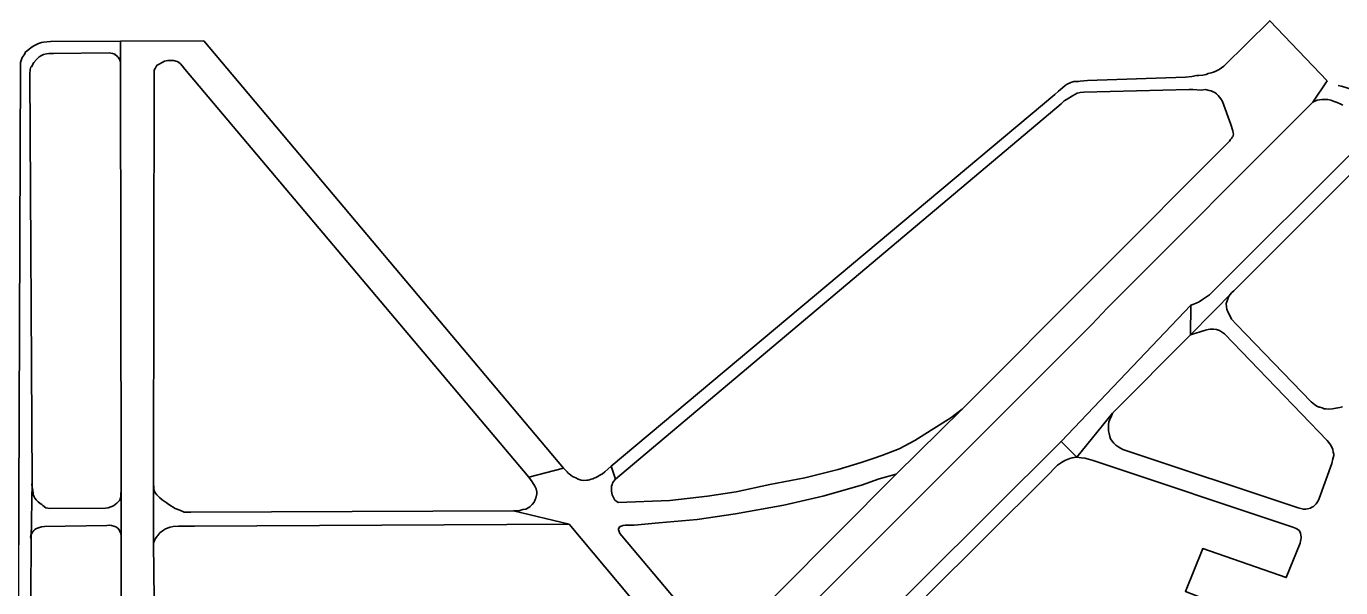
# Model space of a CAD drawing. Extents: x -19 to 366, y -4 to 359.
# Drawn here: x 157.059 to 158.168, y 190.292 to 190.766 of the extents above; entities that cross this region are included whole.
import ezdxf

# ---------------------------------------------------------------- set-up
doc = ezdxf.new("R2010")
doc.units = 0
doc.layers.add('60', color=7, linetype='Continuous')
doc.layers.add('Sheet Fence', color=7, linetype='Continuous')

msp = doc.modelspace()

# ---------------------------------------------------------------- linework, layer by layer
at = {"layer": '60'}
for p, q in [((157.1387, 190.7533), (157.1388, 190.7348)), ((157.1388, 190.7348), (157.1387, 190.7533)), ((158.1441, 190.7019), (158.1564, 190.7197)), ((158.1564, 190.7197), (158.1441, 190.7019)), ((158.0777, 190.5427), (158.041, 190.5055)), ((158.041, 190.5055), (158.0777, 190.5427)), ((157.9707, 190.5282), (157.9582, 190.5147)), ((158.041, 190.5055), (158.0414, 190.5306)), ((157.7928, 190.3882), (157.8484, 190.4429)), ((157.7928, 190.3882), (157.8484, 190.4429)), ((157.9451, 190.4024), (157.9753, 190.4396)), ((157.9319, 190.4157), (157.9451, 190.4024)), ((157.483, 190.3855), (157.5124, 190.3931)), ((157.5124, 190.3931), (157.483, 190.3855)), ((157.5124, 190.3931), (157.483, 190.3855)), ((157.5124, 190.3931), (157.483, 190.3855)), ((157.5561, 190.384), (157.5525, 190.3948)), ((157.5561, 190.384), (157.5525, 190.3948)), ((157.0641, 190.3813), (157.0633, 190.3329)), ((157.0633, 190.3329), (157.0641, 190.3813)), ((157.1392, 190.3769), (157.1392, 190.3346)), ((157.1392, 190.3346), (157.1392, 190.3769)), ((157.1665, 190.3298), (157.1665, 190.3813)), ((157.1665, 190.3298), (157.1665, 190.3813)), ((157.4701, 190.3572), (157.5171, 190.346)), ((157.4701, 190.3572), (157.5171, 190.346))]:
    msp.add_line(p, q, dxfattribs=at)
for points in [[(157.5525, 190.3948), (157.9265, 190.7084), (157.9297, 190.7111), (157.9331, 190.7139), (157.9354, 190.7158), (157.9371, 190.717), (157.9401, 190.7183), (157.9426, 190.7193), (157.9467, 190.7194), (157.9481, 190.7196), (157.9543, 190.7202), (158.0369, 190.723), (158.0422, 190.7236), (158.046, 190.7242), (158.0481, 190.7243), (158.0515, 190.7247), (158.0543, 190.7253), (158.056, 190.7259), (158.0585, 190.7266), (158.0604, 190.7272), (158.0623, 190.7281), (158.0651, 190.7293), (158.0691, 190.7321), (158.1079, 190.7705), (158.1564, 190.7197)], [(157.1387, 190.7533), (157.0797, 190.7531), (157.0738, 190.7525), (157.0721, 190.7523), (157.0696, 190.7512), (157.0678, 190.7504), (157.0657, 190.7493), (157.0642, 190.7485), (157.063, 190.7478), (157.0617, 190.7466), (157.06, 190.7451), (157.0587, 190.7442), (157.0581, 190.7426), (157.0575, 190.7419), (157.0566, 190.7407), (157.0558, 190.7396), (157.0554, 190.7386), (157.0549, 190.7371), (157.0545, 190.7352), (157.0543, 190.7331), (157.0516, 189.9971), (157.1241, 189.7807)], [(157.5124, 190.3931), (157.2089, 190.7536), (157.1387, 190.7533)], [(157.0623, 190.7255), (157.0624, 190.7293), (157.0632, 190.7316), (157.0636, 190.7316), (157.0657, 190.7354), (157.0679, 190.7377), (157.07, 190.74), (157.0721, 190.7413), (157.0738, 190.7421), (157.0763, 190.7426), (157.0784, 190.743), (157.0806, 190.7428), (157.0823, 190.7428), (157.1291, 190.7434), (157.132, 190.743), (157.1331, 190.7426), (157.134, 190.7422), (157.1346, 190.7416), (157.1354, 190.7413), (157.1359, 190.7405), (157.1367, 190.7397), (157.1376, 190.7384), (157.1384, 190.7367), (157.1388, 190.7348)], [(157.1388, 190.7348), (157.1392, 190.3769)], [(157.1665, 190.3813), (157.1672, 190.7287), (157.1679, 190.7302), (157.1689, 190.7319), (157.1696, 190.7331), (157.1713, 190.734), (157.1732, 190.735), (157.1757, 190.7363), (157.1785, 190.7369), (157.1806, 190.7371), (157.1833, 190.7371), (157.1865, 190.7361), (157.1876, 190.7355), (157.1892, 190.7342), (157.1909, 190.7323), (157.1931, 190.7298), (157.483, 190.3855)], [(157.0641, 190.3813), (157.0623, 190.7255)], [(157.8484, 190.4429), (158.074, 190.6689), (158.0749, 190.6704), (158.0757, 190.6713), (158.0763, 190.6723), (158.0766, 190.6727), (158.077, 190.6736), (158.0774, 190.6748), (158.077, 190.6759), (158.0768, 190.6778), (158.0751, 190.6831), (158.0679, 190.7023), (158.0666, 190.7048), (158.0645, 190.7074), (158.063, 190.709), (158.0615, 190.7101), (158.0602, 190.7107), (158.0585, 190.7114), (158.0568, 190.7118), (158.0537, 190.7124), (158.0501, 190.712), (158.0431, 190.7124), (158.0399, 190.7126), (157.9511, 190.7103), (157.9481, 190.7101), (157.9456, 190.7094), (157.9435, 190.7082), (157.9414, 190.7073), (157.9392, 190.7058), (157.9371, 190.7044), (157.9344, 190.7031), (157.932, 190.7005)], [(158.1655, 190.7159), (158.1681, 190.7154), (158.1712, 190.7146), (158.1763, 190.7127), (158.1787, 190.7116), (158.182, 190.7093), (158.1839, 190.7076), (158.1875, 190.7047), (158.1897, 190.7022), (158.1922, 190.6992), (158.195, 190.6956), (158.1963, 190.6929), (158.1977, 190.6889), (158.1984, 190.6853), (158.1992, 190.6825), (158.1998, 190.6783), (158.2003, 190.6743), (158.2009, 190.672), (158.2007, 190.669), (158.2003, 190.6673), (158.1992, 190.6652), (158.1979, 190.6631), (158.0777, 190.5427)], [(157.932, 190.7005), (157.5561, 190.384)], [(158.1441, 190.7019), (157.9707, 190.5282)], [(158.1695, 190.6992), (158.1672, 190.7004), (158.1647, 190.7017), (158.1623, 190.7024), (158.1594, 190.7034), (158.1568, 190.704), (158.1541, 190.7042), (158.1518, 190.704), (158.1499, 190.7038), (158.1479, 190.7034), (158.1458, 190.7028), (158.1441, 190.7019)], [(158.0414, 190.5306), (158.0431, 190.5312), (158.0457, 190.5323), (158.0484, 190.5336), (158.0512, 190.5353), (158.0571, 190.5395), (158.0622, 190.5443), (158.1789, 190.6607)], [(158.0777, 190.5427), (158.076, 190.5412), (158.0743, 190.5395), (158.0732, 190.5376), (158.0721, 190.5342), (158.0711, 190.5321), (158.0713, 190.5289), (158.0717, 190.5272), (158.0724, 190.5249), (158.0738, 190.5224), (158.0755, 190.5188), (158.0798, 190.5144), (158.1427, 190.4491), (158.1457, 190.4468), (158.1476, 190.4456), (158.1495, 190.4447), (158.1501, 190.4445), (158.152, 190.4441), (158.1537, 190.4433), (158.1552, 190.4432), (158.1575, 190.443), (158.1607, 190.4432), (158.1637, 190.4437), (158.1669, 190.4443), (158.1692, 190.4449)], [(158.041, 190.5055), (157.9753, 190.4396), (157.9451, 190.4024), (157.9319, 190.4157), (158.0414, 190.5306), (158.041, 190.5055)], [(157.9582, 190.5147), (157.661, 190.2175)], [(157.9753, 190.4396), (157.9741, 190.4364), (157.973, 190.4341), (157.9722, 190.4322), (157.9718, 190.4296), (157.9718, 190.4279), (157.9718, 190.4248), (157.9724, 190.4223), (157.973, 190.4199), (157.9737, 190.4178), (157.9749, 190.4159), (157.9764, 190.4142), (157.9781, 190.4127), (157.9805, 190.4109), (157.9841, 190.4089), (158.1319, 190.3596), (158.1362, 190.3586), (158.1383, 190.3586), (158.1396, 190.3588), (158.1421, 190.3594), (158.1434, 190.3602), (158.1447, 190.3609), (158.147, 190.363), (158.1487, 190.3655), (158.1495, 190.3677), (158.1603, 190.397), (158.161, 190.401), (158.1618, 190.404), (158.1618, 190.405), (158.1614, 190.4067), (158.161, 190.409), (158.1603, 190.4109), (158.1591, 190.4128), (158.1578, 190.4147), (158.1563, 190.4164), (158.0698, 190.5066), (158.0656, 190.5093), (158.063, 190.5101), (158.0603, 190.5104), (158.0577, 190.5103), (158.056, 190.5101), (158.0537, 190.5097), (158.0508, 190.5087), (158.0484, 190.508), (158.0465, 190.5072), (158.041, 190.5055)], [(157.8484, 190.4429), (157.8389, 190.4357), (157.8224, 190.4253), (157.8086, 190.4165), (157.7953, 190.4095), (157.7881, 190.4067), (157.7807, 190.4038), (157.7735, 190.4012), (157.7633, 190.3981), (157.7438, 190.3921), (157.7158, 190.385), (157.6864, 190.3793), (157.658, 190.3733), (157.6336, 190.3697), (157.6021, 190.3659), (157.5584, 190.3642), (157.5572, 190.365), (157.5557, 190.3663), (157.5546, 190.368), (157.5538, 190.3695), (157.5534, 190.3707), (157.5531, 190.3722), (157.5527, 190.3741), (157.5527, 190.3752), (157.5527, 190.3764), (157.5529, 190.3781), (157.5533, 190.3794), (157.5536, 190.3805), (157.5544, 190.3819), (157.5561, 190.384)], [(157.6949, 190.1799), (157.9319, 190.4157)], [(157.9451, 190.4024), (157.9429, 190.4022), (157.9413, 190.4018), (157.9393, 190.4013), (157.9351, 190.3996), (157.9322, 190.398), (157.929, 190.3956), (157.9194, 190.3859), (157.3095, 189.7796)], [(158.247, 190.2074), (158.0368, 190.2892), (158.0514, 190.3254), (158.1218, 190.3009), (158.1336, 190.33), (158.1339, 190.3315), (158.1341, 190.333), (158.1343, 190.3341), (158.1345, 190.3353), (158.1341, 190.3368), (158.1339, 190.3383), (158.1334, 190.3393), (158.1326, 190.3406), (158.1307, 190.3419), (158.1301, 190.3423), (158.1273, 190.3433), (157.959, 190.3996), (157.955, 190.4009), (157.9518, 190.4016), (157.9487, 190.402), (157.9451, 190.4024)], [(157.5525, 190.3948), (157.5472, 190.39), (157.5451, 190.3883), (157.543, 190.3872), (157.5406, 190.3859), (157.537, 190.3842), (157.5355, 190.3838), (157.5343, 190.3834), (157.5332, 190.3832), (157.5319, 190.383), (157.5288, 190.3828), (157.5271, 190.383), (157.5247, 190.384), (157.5228, 190.3849), (157.5199, 190.3863), (157.5184, 190.3872), (157.5171, 190.3884), (157.5161, 190.3891), (157.5154, 190.3901), (157.5141, 190.3914), (157.5124, 190.3931)], [(157.6438, 190.2384), (157.5614, 190.3361), (157.5597, 190.338), (157.5591, 190.3397), (157.5586, 190.3412), (157.5586, 190.3418), (157.5593, 190.3431), (157.5599, 190.3439), (157.5603, 190.3441), (157.5622, 190.3448), (157.5642, 190.345), (157.5676, 190.345), (157.572, 190.3452), (157.5926, 190.3471), (157.625, 190.3499), (157.6572, 190.3547), (157.698, 190.3619), (157.7311, 190.3695), (157.7635, 190.3789), (157.7785, 190.3842), (157.7928, 190.3882)], [(157.6438, 190.2384), (157.7928, 190.3882)], [(157.1392, 190.3769), (157.1389, 190.369), (157.1385, 190.3671), (157.1379, 190.3659), (157.1356, 190.3636), (157.1341, 190.3625), (157.1328, 190.3615), (157.1305, 190.3606), (157.1283, 190.3598), (157.1262, 190.3595), (157.0792, 190.3593), (157.0758, 190.3597), (157.0733, 190.3616), (157.0724, 190.3625), (157.0709, 190.3633), (157.0692, 190.3648), (157.0676, 190.3665), (157.0665, 190.3678), (157.0659, 190.369), (157.0652, 190.3709), (157.065, 190.3724), (157.0648, 190.3741), (157.0646, 190.376), (157.0639, 190.3791), (157.0641, 190.3813)], [(157.1665, 190.3813), (157.1667, 190.3758), (157.1671, 190.3744), (157.168, 190.3724), (157.1694, 190.3706), (157.1716, 190.3684), (157.1739, 190.3665), (157.1771, 190.3642), (157.1794, 190.3625), (157.1849, 190.3592), (157.1887, 190.3577), (157.1923, 190.356), (157.1979, 190.356), (157.4701, 190.3572)], [(157.483, 190.3855), (157.4858, 190.3817), (157.4881, 190.3781), (157.4892, 190.3758), (157.4898, 190.3732), (157.4898, 190.3715), (157.4889, 190.368), (157.4883, 190.3667), (157.4875, 190.3646), (157.4858, 190.3625), (157.4843, 190.361), (157.483, 190.3601), (157.4805, 190.3587), (157.4781, 190.3582), (157.4756, 190.3576), (157.473, 190.3572), (157.4701, 190.3572)], [(157.0633, 190.3329), (157.0629, 190.3354), (157.0631, 190.3365), (157.0642, 190.339), (157.0656, 190.3405), (157.0665, 190.3414), (157.068, 190.3424), (157.0703, 190.3431), (157.072, 190.3437), (157.0746, 190.3439), (157.1271, 190.3448), (157.1298, 190.345), (157.1311, 190.3448), (157.133, 190.3444), (157.1349, 190.3437), (157.1364, 190.3425), (157.1375, 190.3412), (157.1385, 190.3391), (157.1389, 190.338), (157.1392, 190.3359), (157.1392, 190.3346)], [(157.5171, 190.346), (157.2012, 190.3444), (157.1972, 190.3442), (157.1913, 190.3444), (157.1877, 190.3444), (157.1832, 190.3439), (157.1805, 190.3433), (157.1767, 190.342), (157.175, 190.341), (157.172, 190.3387), (157.1703, 190.3365), (157.1695, 190.3359), (157.1682, 190.334), (157.1673, 190.3323), (157.1665, 190.3298)], [(157.5171, 190.346), (157.6182, 190.2251)], [(157.0627, 190.2387), (157.0633, 190.3329)], [(157.1392, 190.3346), (157.1394, 190.2464)], [(157.1788, 190.2242), (157.1752, 190.2244), (157.1733, 190.2248), (157.1712, 190.2253), (157.1699, 190.2263), (157.1689, 190.2276), (157.1684, 190.2293), (157.1682, 190.2314), (157.1678, 190.2329), (157.1676, 190.235), (157.1665, 190.3298)]]:
    msp.add_lwpolyline(points, dxfattribs=at)
at = {"layer": 'Sheet Fence'}
for points in [[(0, 189.5162), (7.1121, 189.5206), (14.2243, 189.5339), (21.3364, 189.556), (28.4484, 189.5869), (35.5605, 189.6267), (42.6725, 189.6754), (49.7844, 189.7329), (56.8962, 189.7992), (64.0079, 189.8744), (71.1196, 189.9584), (78.2311, 190.0512), (85.3425, 190.1529), (92.4538, 190.2635), (99.5649, 190.3829), (106.6759, 190.5111), (113.7867, 190.6482), (120.8974, 190.7941), (128.0078, 190.9489), (135.1181, 191.1125), (142.2282, 191.2849), (149.338, 191.4662), (156.4476, 191.6563), (163.5569, 191.8553), (170.666, 192.0631), (177.7749, 192.2798), (184.8835, 192.5053), (191.9917, 192.7396), (199.0997, 192.9828), (206.2074, 193.2348), (213.3147, 193.4956), (220.4218, 193.7653), (227.5285, 194.0438), (234.6348, 194.3312), (241.7408, 194.6274), (248.8464, 194.9324), (255.9516, 195.2463), (263.0564, 195.569), (270.1608, 195.9005), (277.2648, 196.2409), (284.3683, 196.5901), (291.4715, 196.9481), (298.5741, 197.315), (305.6763, 197.6907), (312.7781, 198.0753), (319.8793, 198.4686), (326.9801, 198.8708), (334.0804, 199.2818), (341.1801, 199.7017)], [(0, 180.8999), (7.1228, 180.9044), (14.2457, 180.9176), (21.3685, 180.9397), (28.4912, 180.9706), (35.614, 181.0103), (42.7366, 181.0589), (49.8592, 181.1163), (56.9818, 181.1825), (64.1042, 181.2575), (71.2266, 181.3414), (78.3488, 181.4341), (85.4709, 181.5357), (92.5929, 181.646), (99.7147, 181.7652), (106.8364, 181.8933), (113.9579, 182.0301), (121.0793, 182.1758), (128.2005, 182.3303), (135.3214, 182.4936), (142.4422, 182.6658), (149.5627, 182.8468), (156.683, 183.0366), (163.8031, 183.2352), (170.9229, 183.4427), (178.0425, 183.659), (185.1617, 183.8841), (192.2807, 184.1181), (199.3994, 184.3608), (206.5178, 184.6124), (213.6359, 184.8728), (220.7537, 185.1421), (227.8711, 185.4201), (234.9881, 185.707), (242.1048, 186.0027), (249.2212, 186.3073), (256.3371, 186.6206), (263.4526, 186.9428), (270.5678, 187.2738), (277.6825, 187.6136), (284.7968, 187.9622), (291.9107, 188.3197), (299.0241, 188.6859), (306.1371, 189.061), (313.2495, 189.4449), (320.3615, 189.8377), (327.4731, 190.2392), (334.5841, 190.6495), (341.6946, 191.0687)]]:
    msp.add_spline(points, degree=3, dxfattribs=at)

doc.saveas('drawing.dxf')
